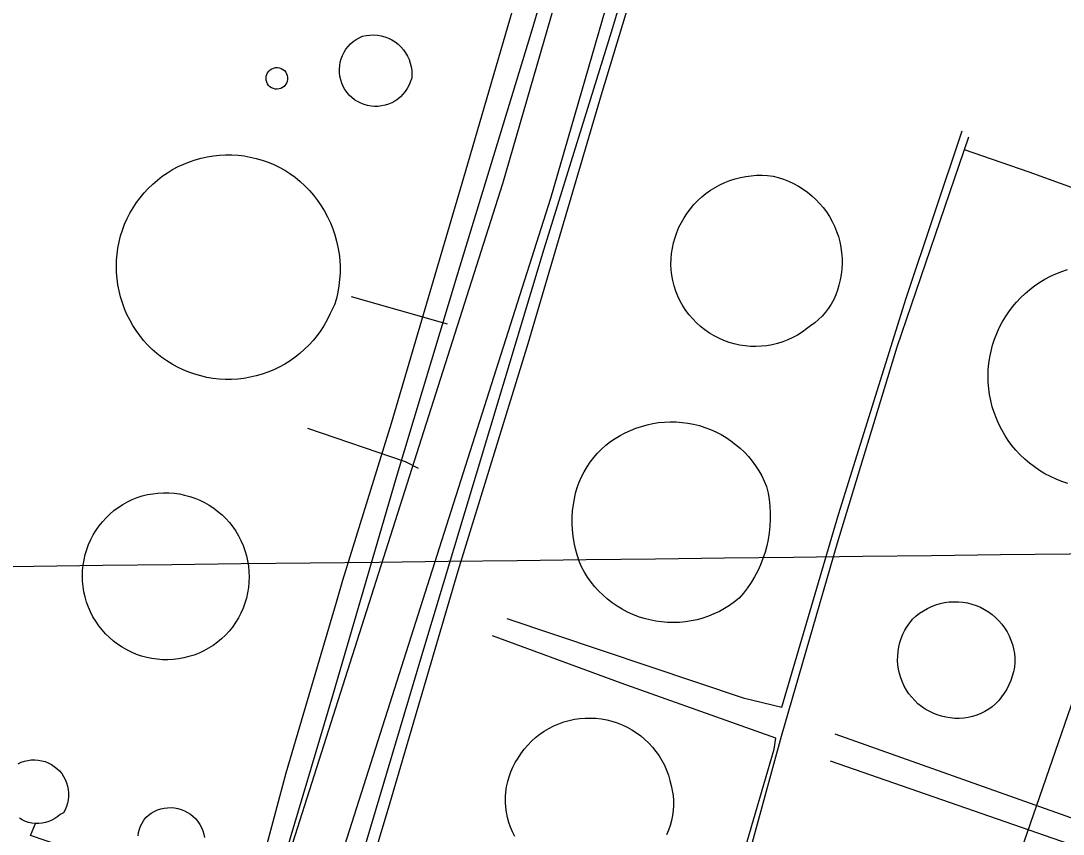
# Model space of a CAD drawing. Extents: x 3704301 to 3742427, y 506229 to 532009.
# Drawn here: x 3710605 to 3711228, y 523633 to 524119 of the extents above; entities that cross this region are included whole.
import ezdxf

# ---------------------------------------------------------------- set-up
doc = ezdxf.new("R2010")
doc.units = 0
for name, color, linetype in [('V-DOMW-TANK', 7, 'Continuous'), ('V-GRID-MAJR', 7, 'Continuous'), ('V-ROAD-CNTR', 7, 'Continuous'), ('V-UTIL-IDEN', 7, 'Continuous'), ('V-UTIL-LINE', 7, 'Continuous')]:
    doc.layers.add(name, color=color, linetype=linetype)

msp = doc.modelspace()

# ---------------------------------------------------------------- linework, layer by layer
at = {"layer": 'V-DOMW-TANK'}
for points in [[(3710837.522, 524082.216), (3710836.727, 524080.25200000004), (3710835.744, 524078.374), (3710834.585, 524076.602), (3710833.258, 524074.952), (3710831.773, 524073.436), (3710830.151, 524072.076), (3710828.4020000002, 524070.876), (3710826.5470000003, 524069.856), (3710824.599, 524069.021), (3710822.58, 524068.376), (3710820.507, 524067.935), (3710818.4020000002, 524067.69800000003), (3710816.284, 524067.667), (3710814.173, 524067.83900000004), (3710812.088, 524068.222), (3710810.0500000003, 524068.804), (3710808.08, 524069.58), (3710806.194, 524070.54600000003), (3710804.41, 524071.691), (3710802.747, 524073.004), (3710801.219, 524074.472), (3710799.845, 524076.08400000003), (3710798.63, 524077.821), (3710797.592, 524079.668), (3710796.74, 524081.608), (3710796.0810000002, 524083.623), (3710795.62, 524085.689), (3710795.362, 524087.793), (3710795.313, 524089.912), (3710795.468, 524092.02400000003), (3710795.8310000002, 524094.11100000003), (3710796.394, 524096.155), (3710797.1520000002, 524098.13300000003), (3710798.1040000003, 524100.027), (3710799.2320000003, 524101.819), (3710800.531, 524103.495), (3710801.987, 524105.03500000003), (3710803.5840000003, 524106.425), (3710805.311, 524107.65400000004), (3710807.15, 524108.70900000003), (3710809.079, 524109.577), (3710811.295, 524110.061), (3710813.546, 524110.329), (3710815.811, 524110.376), (3710818.0700000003, 524110.206), (3710820.3000000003, 524109.81700000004), (3710822.485, 524109.215), (3710824.6010000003, 524108.40400000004), (3710826.629, 524107.392), (3710828.5500000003, 524106.19200000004), (3710830.342, 524104.805), (3710831.9960000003, 524103.255), (3710833.491, 524101.553), (3710834.8140000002, 524099.71400000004), (3710835.953, 524097.756), (3710836.899, 524095.69800000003), (3710837.6410000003, 524093.556), (3710838.171, 524091.352), (3710838.486, 524089.109), (3710838.585, 524086.844), (3710838.4620000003, 524084.583)], [(3710762.332, 524079.67), (3710761.414, 524078.966), (3710760.3880000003, 524078.433), (3710759.282, 524078.093), (3710758.131, 524077.956), (3710756.9760000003, 524078.026), (3710755.85, 524078.3), (3710754.795, 524078.771), (3710753.839, 524079.424), (3710753.0130000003, 524080.235), (3710752.348, 524081.18200000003), (3710751.86, 524082.232), (3710751.5670000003, 524083.353), (3710751.4790000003, 524084.506), (3710751.598, 524085.657), (3710751.9220000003, 524086.76900000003), (3710752.436, 524087.805), (3710753.128, 524088.733), (3710753.974, 524089.51900000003), (3710754.949, 524090.148), (3710756.018, 524090.59), (3710757.148, 524090.836), (3710758.305, 524090.875), (3710759.45, 524090.707), (3710760.548, 524090.336), (3710761.559, 524089.777), (3710762.4590000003, 524089.04600000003), (3710763.21, 524088.167), (3710763.796, 524087.17), (3710764.191, 524086.083), (3710764.3880000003, 524084.94200000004), (3710764.378, 524083.78500000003), (3710764.162, 524082.646), (3710763.747, 524081.56700000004)], [(3711079.1550000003, 523938.414), (3711079.145, 523938.405), (3711076.702, 523936.65), (3711074.34, 523934.754), (3711071.696, 523932.849), (3711068.934, 523931.119), (3711066.0640000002, 523929.57), (3711063.103, 523928.21), (3711060.058, 523927.045), (3711056.943, 523926.08), (3711053.772, 523925.319), (3711050.561, 523924.76), (3711047.319, 523924.41500000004), (3711044.061, 523924.278), (3711040.8000000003, 523924.354), (3711037.552, 523924.639), (3711034.328, 523925.132), (3711031.144, 523925.837), (3711028.0100000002, 523926.742), (3711024.9450000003, 523927.848), (3711021.954, 523929.15), (3711019.055, 523930.643), (3711016.259, 523932.321), (3711013.576, 523934.17600000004), (3711011.02, 523936.2), (3711008.599, 523938.385), (3711006.326, 523940.722), (3711004.2090000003, 523943.202), (3711002.255, 523945.813), (3711000.475, 523948.543), (3710998.876, 523951.384), (3710997.4620000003, 523954.322), (3710996.244, 523957.34500000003), (3710995.22, 523960.44200000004), (3710994.403, 523963.596), (3710993.788, 523966.797), (3710993.3850000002, 523970.031), (3710993.276, 523973.293), (3710993.3710000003, 523976.555), (3710993.663, 523979.808), (3710994.1550000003, 523983.033), (3710994.845, 523986.224), (3710995.73, 523989.368), (3710996.805, 523992.45), (3710998.069, 523995.461), (3710999.517, 523998.387), (3711001.139, 524001.22000000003), (3711002.933, 524003.947), (3711004.8910000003, 524006.561), (3711007.004, 524009.049), (3711009.269, 524011.402), (3711011.674, 524013.612), (3711014.211, 524015.67), (3711016.867, 524017.569), (3711019.636, 524019.30100000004), (3711022.505, 524020.86), (3711025.467, 524022.24), (3711028.506, 524023.436), (3711031.615, 524024.444), (3711034.779, 524025.259), (3711037.986, 524025.87700000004), (3711041.2260000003, 524026.297), (3711044.487, 524026.518), (3711047.753, 524026.541), (3711051.014, 524026.359), (3711054.2600000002, 524025.982), (3711057.436, 524025.183), (3711060.559, 524024.19), (3711063.613, 524023), (3711066.5840000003, 524021.624), (3711069.466, 524020.063), (3711072.245, 524018.326), (3711074.912, 524016.42), (3711077.451, 524014.351), (3711079.86, 524012.125), (3711082.123, 524009.756), (3711084.234, 524007.249), (3711086.186, 524004.615), (3711087.968, 524001.865), (3711089.575, 523999.01), (3711091.003, 523996.059), (3711092.242, 523993.023), (3711093.288, 523989.92100000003), (3711094.14, 523986.75200000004), (3711094.794, 523983.541), (3711095.244, 523980.295), (3711095.492, 523977.02900000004), (3711095.5330000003, 523973.75200000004), (3711095.3710000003, 523970.47500000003), (3711095.007, 523967.223), (3711094.437, 523963.995), (3711093.669, 523960.81), (3711092.838, 523957.9), (3711091.791, 523955.058), (3711090.54, 523952.303), (3711089.088, 523949.651), (3711087.441, 523947.113), (3711085.615, 523944.707), (3711083.616, 523942.444), (3711081.455, 523940.341)], [(3710731.417, 523756.586), (3710729.389, 523754.12200000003), (3710727.208, 523751.794), (3710724.884, 523749.608), (3710722.424, 523747.577), (3710719.842, 523745.707), (3710717.142, 523744.003), (3710714.343, 523742.47500000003), (3710711.447, 523741.132), (3710708.477, 523739.973), (3710705.436, 523739.00800000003), (3710702.342, 523738.238), (3710699.204, 523737.664), (3710696.036, 523737.29600000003), (3710692.849, 523737.128), (3710689.6580000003, 523737.16500000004), (3710686.478, 523737.40400000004), (3710683.3200000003, 523737.84500000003), (3710680.194, 523738.49), (3710677.116, 523739.33), (3710674.1, 523740.36600000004), (3710671.1550000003, 523741.59), (3710668.294, 523743.00200000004), (3710665.5270000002, 523744.591), (3710662.8680000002, 523746.354), (3710660.329, 523748.28500000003), (3710657.916, 523750.37200000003), (3710655.6410000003, 523752.609), (3710653.515, 523754.98600000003), (3710651.545, 523757.495), (3710649.737, 523760.125), (3710648.102, 523762.863), (3710646.644, 523765.69800000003), (3710645.37, 523768.624), (3710644.287, 523771.624), (3710643.394, 523774.688), (3710642.702, 523777.80100000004), (3710642.2060000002, 523780.95300000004), (3710641.915, 523784.13), (3710641.825, 523787.32), (3710641.94, 523790.507), (3710642.257, 523793.681), (3710642.778, 523796.829), (3710643.4960000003, 523799.936), (3710644.414, 523802.992), (3710645.522, 523805.984), (3710646.8200000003, 523808.898), (3710648.301, 523811.722), (3710649.96, 523814.44800000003), (3710651.787, 523817.063), (3710653.7770000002, 523819.556), (3710655.924, 523821.91500000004), (3710658.215, 523824.13300000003), (3710660.644, 523826.202), (3710663.2, 523828.11), (3710665.875, 523829.851), (3710668.6520000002, 523831.42), (3710671.525, 523832.808), (3710674.481, 523834.009), (3710677.528, 523834.981), (3710680.631, 523835.76), (3710683.776, 523836.335), (3710686.953, 523836.712), (3710690.146, 523836.884), (3710693.345, 523836.849), (3710696.5330000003, 523836.618), (3710699.704, 523836.177), (3710702.8370000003, 523835.536), (3710705.924, 523834.701), (3710708.95, 523833.669), (3710711.906, 523832.444), (3710714.7770000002, 523831.037), (3710717.552, 523829.444), (3710720.221, 523827.68), (3710722.77, 523825.751), (3710725.193, 523823.662), (3710727.4790000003, 523821.424), (3710729.615, 523819.044), (3710731.595, 523816.531), (3710733.412, 523813.89900000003), (3710735.056, 523811.155), (3710736.525, 523808.31), (3710737.807, 523805.384), (3710738.9, 523802.379), (3710739.799, 523799.305), (3710740.502, 523796.186), (3710741.004, 523793.028), (3710741.3030000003, 523789.843), (3710741.397, 523786.646), (3710741.288, 523783.45), (3710740.977, 523780.267), (3710740.465, 523777.11100000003), (3710739.7460000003, 523773.992), (3710738.8370000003, 523770.92600000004), (3710737.731, 523767.92600000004), (3710736.437, 523764.999), (3710734.958, 523762.163), (3710733.301, 523759.427)], [(3711183.185, 523707.532), (3711180.867, 523706.199), (3711178.452, 523705.042), (3711175.96, 523704.069), (3711173.4, 523703.287), (3711170.791, 523702.699), (3711168.143, 523702.31), (3711165.474, 523702.119), (3711162.7970000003, 523702.13), (3711160.131, 523702.343), (3711157.487, 523702.75200000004), (3711154.882, 523703.363), (3711152.328, 523704.163), (3711149.844, 523705.157), (3711147.4420000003, 523706.332), (3711145.133, 523707.686), (3711142.934, 523709.208), (3711140.853, 523710.891), (3711138.906, 523712.726), (3711137.1010000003, 523714.702), (3711135.453, 523716.81), (3711133.964, 523719.034), (3711132.649, 523721.362), (3711131.5100000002, 523723.783), (3711130.558, 523726.286), (3711129.796, 523728.85000000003), (3711129.2290000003, 523731.463), (3711128.858, 523734.115), (3711128.69, 523736.786), (3711128.721, 523739.461), (3711128.954, 523742.125), (3711129.386, 523744.767), (3711130.015, 523747.368), (3711130.838, 523749.914), (3711131.848, 523752.392), (3711133.044, 523754.786), (3711134.414, 523757.08400000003), (3711135.954, 523759.273), (3711137.654, 523761.33900000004), (3711139.661, 523763.201), (3711141.805, 523764.907), (3711144.073, 523766.441), (3711146.45, 523767.799), (3711148.924, 523768.968), (3711151.4820000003, 523769.947), (3711154.108, 523770.72500000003), (3711156.7830000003, 523771.303), (3711159.4960000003, 523771.674), (3711162.23, 523771.833), (3711164.966, 523771.784), (3711167.6920000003, 523771.528), (3711170.3910000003, 523771.061), (3711173.046, 523770.392), (3711175.643, 523769.51900000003), (3711178.164, 523768.452), (3711180.597, 523767.195), (3711182.9250000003, 523765.755), (3711185.137, 523764.139), (3711187.22, 523762.36100000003), (3711189.159, 523760.428), (3711190.9450000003, 523758.353), (3711192.5670000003, 523756.148), (3711194.015, 523753.82300000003), (3711195.2830000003, 523751.396), (3711196.362, 523748.87700000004), (3711197.2430000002, 523746.287), (3711197.923, 523743.63), (3711198.398, 523740.93700000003), (3711198.666, 523738.211), (3711198.7260000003, 523735.473), (3711198.392, 523732.708), (3711197.863, 523729.972), (3711197.142, 523727.281), (3711196.231, 523724.64900000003), (3711195.1350000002, 523722.087), (3711193.862, 523719.613), (3711192.416, 523717.238), (3711190.806, 523714.971), (3711189.039, 523712.82800000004), (3711187.1240000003, 523710.819), (3711185.074, 523708.958)]]:
    msp.add_lwpolyline(points, close=True, dxfattribs=at)
for points in [[(3710789.9080000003, 523998.211), (3710791.35, 523994.63300000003), (3710792.589, 523990.984), (3710793.627, 523987.271), (3710794.4590000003, 523983.504), (3710795.0810000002, 523979.699), (3710795.4930000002, 523975.865), (3710795.693, 523972.01300000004), (3710795.677, 523968.159), (3710795.452, 523964.308), (3710795.012, 523960.479), (3710794.362, 523956.678), (3710793.502, 523952.92), (3710792.437, 523949.213), (3710789.613, 523943.531), (3710787.9790000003, 523940.201), (3710786.1580000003, 523936.968), (3710784.163, 523933.84), (3710781.9960000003, 523930.82800000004), (3710779.666, 523927.94), (3710777.1780000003, 523925.188), (3710774.542, 523922.57800000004), (3710771.7630000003, 523920.119), (3710768.85, 523917.819), (3710765.8170000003, 523915.683), (3710762.669, 523913.721), (3710759.415, 523911.935), (3710756.069, 523910.333), (3710752.6380000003, 523908.92), (3710749.132, 523907.702), (3710745.5670000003, 523906.68), (3710741.948, 523905.856), (3710738.29, 523905.238), (3710734.6040000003, 523904.82), (3710730.899, 523904.61100000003), (3710727.188, 523904.609), (3710723.483, 523904.81), (3710719.7970000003, 523905.222), (3710716.137, 523905.83400000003), (3710712.5160000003, 523906.651), (3710708.948, 523907.667), (3710705.4420000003, 523908.879), (3710702.0100000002, 523910.286), (3710698.659, 523911.882), (3710695.403, 523913.661), (3710692.251, 523915.619), (3710689.214, 523917.749), (3710686.298, 523920.045), (3710683.514, 523922.499), (3710680.872, 523925.106), (3710678.382, 523927.852), (3710676.045, 523930.73600000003), (3710673.872, 523933.744), (3710671.8710000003, 523936.867), (3710670.0470000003, 523940.099), (3710668.406, 523943.427), (3710666.952, 523946.841), (3710665.691, 523950.331), (3710664.591, 523953.851), (3710663.686, 523957.429), (3710662.981, 523961.05), (3710662.477, 523964.706), (3710662.176, 523968.384), (3710662.08, 523972.072), (3710662.186, 523975.761), (3710662.4960000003, 523979.43700000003), (3710663.008, 523983.08900000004), (3710663.72, 523986.712), (3710664.634, 523990.287), (3710665.742, 523993.806), (3710667.042, 523997.259), (3710668.531, 524000.634), (3710670.208, 524003.923), (3710672.06, 524007.114), (3710674.085, 524010.196), (3710676.279, 524013.163), (3710678.634, 524016.004), (3710681.1410000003, 524018.712), (3710683.795, 524021.276), (3710686.5840000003, 524023.69), (3710689.505, 524025.945), (3710692.546, 524028.038), (3710695.696, 524029.957), (3710698.948, 524031.702), (3710702.29, 524033.26300000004), (3710705.715, 524034.637), (3710709.211, 524035.818), (3710712.7660000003, 524036.808), (3710716.37, 524037.596), (3710720.014, 524038.188), (3710723.682, 524038.575), (3710727.366, 524038.759), (3710731.057, 524038.74100000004), (3710734.741, 524038.518), (3710738.4050000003, 524038.092), (3710742.042, 524037.463), (3710745.6380000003, 524036.636), (3710749.183, 524035.612), (3710752.665, 524034.391), (3710756.075, 524032.982), (3710759.403, 524031.387)], [(3710759.403, 524031.387), (3710762.637, 524029.609), (3710765.7660000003, 524027.657), (3710768.8710000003, 524025.368), (3710771.842, 524022.912), (3710774.6750000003, 524020.295), (3710777.358, 524017.526), (3710779.883, 524014.609), (3710782.244, 524011.564), (3710784.434, 524008.39), (3710786.4450000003, 524005.096), (3710788.272, 524001.70300000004), (3710789.9080000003, 523998.211)], [(3711230.343, 523842.463), (3711226.804, 523843.63), (3711223.3340000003, 523844.994), (3711219.947, 523846.548), (3711216.654, 523848.289), (3711213.461, 523850.212), (3711210.379, 523852.31200000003), (3711207.421, 523854.579), (3711204.593, 523857.006), (3711201.906, 523859.588), (3711199.367, 523862.316), (3711196.985, 523865.183), (3711194.767, 523868.177), (3711192.719, 523871.29000000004), (3711190.847, 523874.512), (3711189.157, 523877.838), (3711187.6580000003, 523881.248), (3711186.349, 523884.738), (3711185.239, 523888.297), (3711184.328, 523891.91000000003), (3711183.622, 523895.569), (3711183.122, 523899.266), (3711182.827, 523902.977), (3711182.741, 523906.704), (3711182.862, 523910.43), (3711183.1890000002, 523914.141), (3711183.7260000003, 523917.829), (3711184.467, 523921.483), (3711185.412, 523925.087), (3711186.554, 523928.634), (3711187.896, 523932.114), (3711189.4280000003, 523935.509), (3711191.146, 523938.81700000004), (3711193.018, 523941.971), (3711195.062, 523945.016), (3711197.267, 523947.947), (3711199.631, 523950.753), (3711202.144, 523953.42100000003), (3711204.802, 523955.95300000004), (3711207.591, 523958.33), (3711210.5100000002, 523960.554), (3711213.543, 523962.615), (3711216.687, 523964.505), (3711219.9280000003, 523966.221), (3711223.261, 523967.757), (3711226.668, 523969.107), (3711230.146, 523970.266)], [(3710937.274, 523799.715), (3710936.264, 523803.393), (3710935.463, 523807.12200000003), (3710934.8710000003, 523810.893), (3710934.488, 523814.688), (3710934.316, 523818.49700000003), (3710934.359, 523822.31200000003), (3710934.611, 523826.12), (3710935.076, 523829.9), (3710935.629, 523833.3), (3710936.3910000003, 523836.655), (3710937.358, 523839.956), (3710938.525, 523843.19200000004), (3710939.893, 523846.348), (3710941.452, 523849.416), (3710943.197, 523852.379), (3710945.12, 523855.232), (3710947.217, 523857.96), (3710949.478, 523860.553), (3710951.894, 523863.00200000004), (3710954.454, 523865.298), (3710957.156, 523867.43), (3710959.9820000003, 523869.392), (3710962.927, 523871.17600000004), (3710965.97, 523872.773), (3710969.11, 523874.18200000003), (3710972.329, 523875.395), (3710975.649, 523876.531), (3710979.032, 523877.47500000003), (3710982.463, 523878.223), (3710985.9280000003, 523878.772), (3710989.4220000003, 523879.12), (3710992.93, 523879.267), (3710996.44, 523879.212), (3710999.941, 523878.954), (3711003.42, 523878.495), (3711006.8710000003, 523877.836), (3711010.275, 523876.98000000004), (3711013.623, 523875.929), (3711016.906, 523874.688), (3711020.113, 523873.25800000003), (3711023.2320000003, 523871.647), (3711026.253, 523869.859), (3711029.168, 523867.901), (3711031.961, 523865.775), (3711034.632, 523863.496), (3711037.163, 523861.06700000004), (3711039.5530000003, 523858.49), (3711041.787, 523855.78500000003), (3711043.864, 523852.95300000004), (3711045.775, 523850.01), (3711047.511, 523846.958), (3711049.0700000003, 523843.81200000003), (3711050.446, 523840.583), (3711051.3170000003, 523836.708), (3711051.9760000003, 523832.79000000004), (3711052.423, 523828.841), (3711052.6520000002, 523824.874), (3711052.666, 523820.901), (3711052.466, 523816.93200000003), (3711052.0500000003, 523812.982), (3711051.417, 523809.06), (3711050.575, 523805.177), (3711049.523, 523801.34500000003), (3711048.2630000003, 523797.579), (3711046.8030000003, 523793.882), (3711045.142, 523790.27400000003), (3711043.288, 523786.759), (3711041.245, 523783.351), (3711039.02, 523780.058), (3711036.62, 523776.892), (3711034.052, 523773.86100000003), (3711031.273, 523771.645), (3711028.3710000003, 523769.591), (3711025.352, 523767.711), (3711022.233, 523766.007), (3711019.02, 523764.487), (3711015.72, 523763.158), (3711012.3510000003, 523762.01900000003), (3711008.923, 523761.079), (3711005.446, 523760.34), (3711001.929, 523759.80100000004), (3710998.39, 523759.467), (3710994.839, 523759.341), (3710991.284, 523759.418), (3710987.739, 523759.70300000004), (3710984.216, 523760.19200000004), (3710980.73, 523760.885), (3710977.29, 523761.778), (3710973.904, 523762.869), (3710970.591, 523764.155), (3710967.355, 523765.63), (3710964.211, 523767.291), (3710961.168, 523769.13), (3710958.237, 523771.141), (3710955.427, 523773.32), (3710952.748, 523775.657), (3710950.211, 523778.147), (3710947.819, 523780.77900000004), (3710945.585, 523783.54600000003), (3710943.5160000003, 523786.436)], [(3710943.5160000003, 523786.436), (3710941.6180000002, 523789.44200000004), (3710939.895, 523792.553), (3710938.484, 523796.098), (3710937.274, 523799.715)], [(3710900.006, 523631.515), (3710898.63, 523634.265), (3710897.444, 523637.102), (3710896.451, 523640.014), (3710895.656, 523642.985), (3710895.0640000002, 523646.00200000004), (3710894.677, 523649.054), (3710894.495, 523652.124), (3710894.52, 523655.2), (3710894.753, 523658.266), (3710895.191, 523661.311), (3710895.835, 523664.31700000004), (3710896.676, 523667.277), (3710897.719, 523670.17100000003), (3710898.952, 523672.985), (3710900.3710000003, 523675.715), (3710901.97, 523678.342), (3710903.7460000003, 523680.85500000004), (3710905.63, 523683.69800000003), (3710907.74, 523686.157), (3710910.003, 523688.478), (3710912.413, 523690.642), (3710914.961, 523692.647), (3710917.629, 523694.482), (3710920.415, 523696.141), (3710923.302, 523697.614), (3710926.278, 523698.896), (3710929.332, 523699.981), (3710932.447, 523700.86600000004), (3710935.619, 523701.54600000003), (3710938.824, 523702.01900000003), (3710942.054, 523702.281), (3710945.294, 523702.33400000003), (3710948.532, 523702.175), (3710951.751, 523701.806), (3710954.94, 523701.229), (3710958.0840000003, 523700.444), (3710961.1720000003, 523699.45900000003), (3710964.1890000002, 523698.273), (3710967.119, 523696.895), (3710969.958, 523695.32800000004), (3710972.686, 523693.579), (3710975.2970000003, 523691.658), (3710977.7770000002, 523689.571), (3710980.114, 523687.327), (3710982.299, 523684.935), (3710984.327, 523682.405), (3710986.184, 523679.751), (3710987.866, 523676.98000000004), (3710989.365, 523674.107), (3710990.671, 523671.141), (3710991.7830000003, 523668.098), (3710992.6950000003, 523664.987), (3710993.514, 523662.071), (3710994.132, 523659.107), (3710994.5500000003, 523656.107), (3710994.7630000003, 523653.086), (3710994.775, 523650.05700000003), (3710994.579, 523647.034), (3710994.182, 523644.034), (3710993.579, 523641.064), (3710992.7830000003, 523638.14400000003), (3710991.787, 523635.283), (3710990.602, 523632.496)], [(3710603.3510000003, 523675.03), (3710605.24, 523675.895), (3710607.2060000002, 523676.56200000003), (3710609.2290000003, 523677.033), (3710611.287, 523677.298), (3710613.364, 523677.35500000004), (3710615.435, 523677.201), (3710617.481, 523676.84500000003), (3710619.4790000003, 523676.284), (3710621.413, 523675.526), (3710623.2600000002, 523674.57800000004), (3710625.005, 523673.449), (3710626.627, 523672.153), (3710628.11, 523670.701), (3710629.443, 523669.108), (3710630.606, 523667.387), (3710631.593, 523665.563), (3710632.392, 523663.64400000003), (3710632.9960000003, 523661.657), (3710633.398, 523659.619), (3710633.592, 523657.553), (3710633.58, 523655.476), (3710633.359, 523653.412), (3710632.933, 523651.378), (3710632.306, 523649.4), (3710631.485, 523647.49100000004), (3710630.475, 523645.677), (3710628.585, 523644.726), (3710627.039, 523643.407), (3710625.365, 523642.25200000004), (3710623.586, 523641.273), (3710621.714, 523640.481), (3710619.77, 523639.887), (3710617.776, 523639.49), (3710615.752, 523639.297), (3710613.72, 523639.315), (3710611.697, 523639.539), (3710609.713, 523639.967), (3710607.779, 523640.59500000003), (3710605.9220000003, 523641.419), (3710604.156, 523642.42600000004)], [(3710675.1070000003, 523631.857), (3710675.39, 523633.86600000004), (3710675.869, 523635.838), (3710676.5470000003, 523637.753), (3710677.409, 523639.586), (3710678.454, 523641.329), (3710679.666, 523642.95900000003), (3710681.2290000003, 523644.325), (3710682.92, 523645.52900000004), (3710684.725, 523646.559), (3710686.6210000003, 523647.405), (3710688.593, 523648.058), (3710690.6210000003, 523648.509), (3710692.683, 523648.757), (3710694.7600000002, 523648.79600000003), (3710696.83, 523648.63), (3710698.872, 523648.257), (3710700.869, 523647.684), (3710702.798, 523646.911), (3710704.639, 523645.95300000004), (3710706.376, 523644.814), (3710707.992, 523643.51), (3710709.471, 523642.05), (3710710.794, 523640.45), (3710711.951, 523638.726), (3710712.932, 523636.895), (3710713.724, 523634.974), (3710714.3200000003, 523632.985), (3710714.718, 523630.945)]]:
    msp.add_lwpolyline(points, dxfattribs=at)
at = {"layer": 'V-GRID-MAJR'}
msp.add_spline([(3708427.129, 523767.243), (3713705.816, 523829.819), (3718984.494, 523893.163), (3724263.162, 523957.275), (3729541.821, 524022.155), (3734820.471, 524087.803), (3740099.111, 524154.218), (3740099.112, 524154.218)], degree=3, dxfattribs=at)
at = {"layer": 'V-ROAD-CNTR'}
for points in [[(3710620.106663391, 523108.9574661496), (3710694.864571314, 523399.54717469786), (3710892.943175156, 524021.6039305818), (3710995.6519697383, 524376.47922083), (3711049.994861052, 524548.7368763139), (3711062.223752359, 524583.2271579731)], [(3710648.7235006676, 523099.7817044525), (3710723.7065136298, 523391.2511912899), (3710921.649117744, 524012.88194802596), (3711024.369912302, 524367.7952381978), (3711078.446804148, 524539.20889537), (3711090.2079702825, 524572.3788164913)]]:
    msp.add_lwpolyline(points, dxfattribs=at)
at = {"layer": 'V-UTIL-LINE'}
for p, q in [((3710859.79, 523937.652), (3710802.579, 523954.01900000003)), ((3711247.6520000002, 523637.265), (3711091.343, 523692.738)), ((3711235.848, 523625.405), (3711088.541, 523676.63800000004))]:
    msp.add_line(p, q, dxfattribs=at)
for points in [[(3711115.091, 524601.785), (3711097.81, 524550.78), (3711094.048, 524540.833), (3711061.651, 524432.85), (3711050.381, 524395.908), (3711045.676, 524383.593), (3711031.066, 524358.475), (3710993.037, 524230.604), (3710957.823, 524112.67600000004), (3710917.435, 523982.431), (3710877.056, 523847.929), (3710843.717, 523737.57800000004), (3710806.628, 523613.021), (3710770.007, 523489.885), (3710731.511, 523359.174), (3710700.511, 523261.134), (3710697.699, 523249.767)], [(3710703.384, 523247.414), (3710740.4790000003, 523369.13300000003), (3710779.924, 523499.374), (3710824.5270000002, 523648.558), (3710866.309, 523790.16500000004), (3710908.1040000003, 523926.091), (3710951.761, 524074.8), (3710995.433, 524218.777), (3711037.7, 524355.177), (3711052.785, 524379.35), (3711080.011, 524473.122), (3711099.252, 524541.318), (3711103.4960000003, 524547.954), (3711119.478, 524592.952), (3711128.819, 524596.735)], [(3710988.2830000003, 524419.179), (3710954.002, 524307.408), (3710914.0840000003, 524178.11100000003), (3710870.427, 524028.456), (3710826.301, 523878.325), (3710797.182, 523784.549), (3710793.426, 523771.291), (3710763.382, 523669.466), (3710732.423, 523553.916), (3710696.2770000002, 523430.309), (3710664.347, 523324.22000000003), (3710651.715, 523286.351)], [(3710998.9250000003, 524412.349), (3710958.852, 524277.374), (3710909.554, 524111.142), (3710865.8850000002, 523967.63800000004), (3710829.2600000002, 523845.922), (3710791.237, 523715.683), (3710750.863, 523579.76), (3710710.951, 523447.152), (3710675.267, 523328.275), (3710662.578, 523283.08)], [(3711244.654, 523595.494), (3711198.7600000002, 523612.282), (3711256.532, 523779.958), (3711281.3710000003, 523772.454), (3711318.126, 523890.245), (3711397.775, 524153.374), (3711431.315, 524263.392)], [(3710895.247, 523761.837), (3711036.393, 523714.37700000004), (3711059.595, 523708.753), (3711093.395, 523823.836), (3711133.788, 523953.13300000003), (3711167.149, 524053.07300000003)], [(3711170.944, 524049.294), (3711128.1780000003, 523923.77900000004), (3711092.49, 523806.797), (3711059.165, 523691.24), (3711026.79, 523573.321), (3711014.5840000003, 523532.59), (3711009.7260000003, 523515.624)], [(3711168.4620000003, 524042.01), (3711206.963, 524028.556), (3711342.434, 523979.66000000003), (3711350.486, 523976.367), (3711395.958, 523959.911)], [(3710776.244, 523875.565), (3710834.64, 523855.664), (3710842.312, 523851.558)], [(3711004.164, 523517.177), (3711011.735, 523535.896), (3711054.921, 523683.659), (3711055.853, 523690.286), (3710963.488, 523723.193), (3710886.752, 523751.407)], [(3710644.344, 523288.569), (3710731.392, 523590.905), (3710683.295, 523607.38300000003), (3710610.7490000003, 523632.238), (3710613.778, 523639.313)]]:
    msp.add_lwpolyline(points, dxfattribs=at)

# ---------------------------------------------------------------- texts
at = {"layer": 'V-UTIL-IDEN'}
for s, height, rotation, p in [("Aerial Crossing Vert. Clearance 175' above H.W.", 63.99987399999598, 65.0000040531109, (3710031.141898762, 523272.0354297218)), ('LA. POWER & LT. CO.', 82.99983200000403, 65.61583108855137, (3710171.1817220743, 523878.8544249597))]:
    msp.add_text(s, height=height, rotation=rotation, dxfattribs=at).set_placement(p)

doc.saveas('drawing.dxf')
